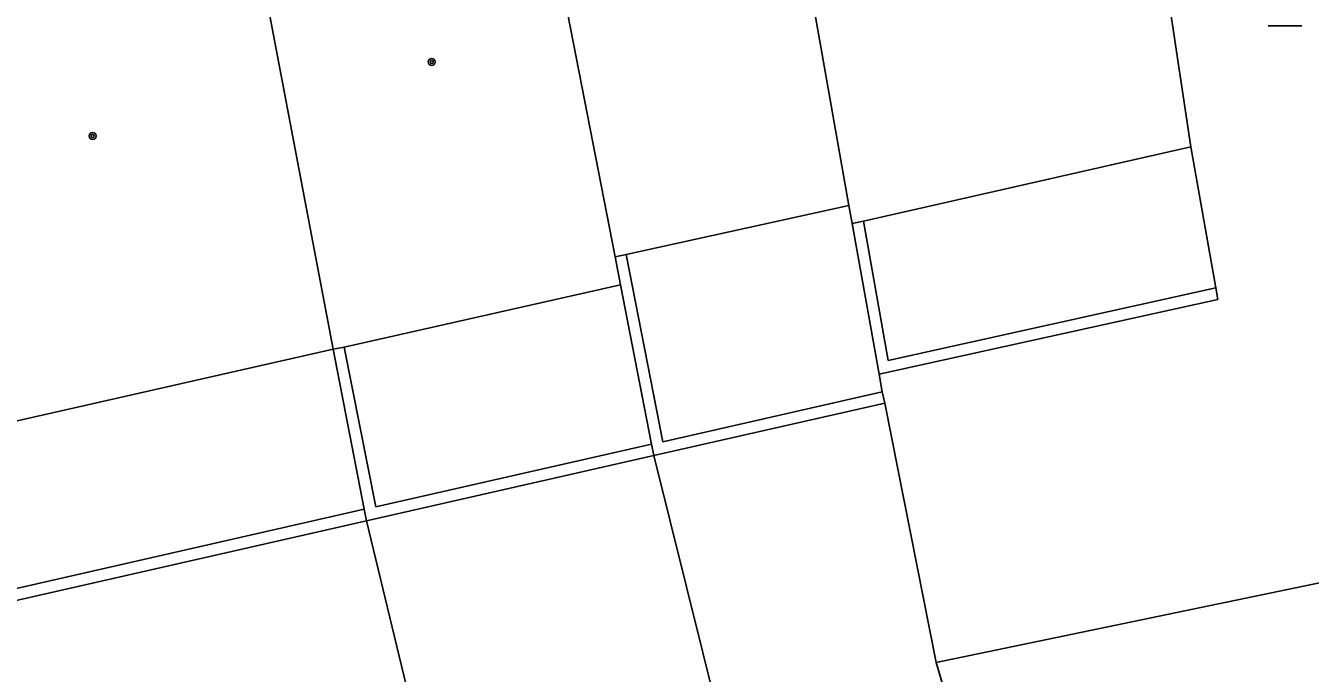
# Model space of a CAD drawing. Extents: x -596229 to -595156, y -1161237 to -1159376.
# Drawn here: x -595687.89 to -595654.4, y -1161008.44 to -1160991.56 of the extents above; entities that cross this region are included whole.
import ezdxf

# ---------------------------------------------------------------- set-up
doc = ezdxf.new("R2010")
doc.units = 0
for name, color, linetype in [('DOP - kresba z DSPS bez souradnic', 7, 'Continuous'), ('DOP - rozhrani ploch obecne', 7, 'Continuous'), ('Level 36', 7, 'Continuous'), ('Level 39', 7, 'Continuous'), ('TM - budovy zdene_ betonove - VP', 7, 'Continuous')]:
    doc.layers.add(name, color=color, linetype=linetype)

msp = doc.modelspace()

# ---------------------------------------------------------------- linework, layer by layer
at = {"layer": 'DOP - kresba z DSPS bez souradnic'}
for points in [[(-595666.05, -1160996.66), (-595665.4, -1161000.29)], [(-595672.23, -1160997.53), (-595671.28, -1161002.41)], [(-595665.4, -1161000.29), (-595656.86, -1160998.4)], [(-595678.76, -1161004.11), (-595679.58, -1160999.94)], [(-595671.28, -1161002.41), (-595665.56, -1161001.11)], [(-595671.57, -1161002.47), (-595678.76, -1161004.11)], [(-595688.9, -1161006.41), (-595679.06, -1161004.17)]]:
    msp.add_lwpolyline(points, dxfattribs=at)
at = {"layer": 'DOP - rozhrani ploch obecne'}
for points in [[(-595656.86, -1160998.4), (-595657.51, -1160994.72)], [(-595665.64, -1161000.65), (-595666.34, -1160996.72)], [(-595671.57, -1161002.47), (-595672.38, -1160998.32)], [(-595656.81, -1160998.7), (-595656.86, -1160998.4)], [(-595665.64, -1161000.65), (-595656.81, -1160998.7)], [(-595679.87, -1161000), (-595679.06, -1161004.17)], [(-595665.56, -1161001.11), (-595665.64, -1161000.65)], [(-595665.49, -1161001.4), (-595665.56, -1161001.11)], [(-595671.51, -1161002.77), (-595665.49, -1161001.4)], [(-595664.15, -1161008.16), (-595665.49, -1161001.4)], [(-595671.51, -1161002.77), (-595671.57, -1161002.47)], [(-595679, -1161004.47), (-595671.51, -1161002.77)], [(-595667.27, -1161019.81), (-595671.51, -1161002.77)], [(-595679.06, -1161004.17), (-595679, -1161004.47)], [(-595679, -1161004.47), (-595689.13, -1161006.77)], [(-595679, -1161004.47), (-595674.92, -1161021.39)], [(-595652.57, -1161005.76), (-595664.15, -1161008.16)], [(-595664.15, -1161008.16), (-595661.24, -1161018.06)]]:
    msp.add_lwpolyline(points, dxfattribs=at)
at = {"layer": 'Level 36'}
msp.add_line((-595655.5, -1160991.565), (-595654.625, -1160991.565), dxfattribs=at)
at = {"layer": 'Level 39'}
for centre, radius in [((-595677.3, -1160992.51), 0.09), ((-595677.3, -1160992.51), 0.0398), ((-595686.14, -1160994.44), 0.09), ((-595686.14, -1160994.44), 0.0398)]:
    msp.add_circle(centre, radius, dxfattribs=at)
at = {"layer": 'TM - budovy zdene_ betonove - VP'}
for points in [[(-595666.43, -1160996.25), (-595668.45, -1160984.78)], [(-595672.52, -1160997.59), (-595674.77, -1160986.06)], [(-595682.22, -1160987.64), (-595679.87, -1161000)], [(-595657.51, -1160994.72), (-595658.1, -1160990.84), (-595658.57, -1160987.72)], [(-595657.51, -1160994.72), (-595666.05, -1160996.66)], [(-595666.43, -1160996.25), (-595672.23, -1160997.53)], [(-595666.34, -1160996.72), (-595666.43, -1160996.25)], [(-595666.05, -1160996.66), (-595666.34, -1160996.72)], [(-595672.23, -1160997.53), (-595672.52, -1160997.59)], [(-595672.38, -1160998.32), (-595672.52, -1160997.59)], [(-595672.38, -1160998.32), (-595679.58, -1160999.94)], [(-595679.58, -1160999.94), (-595679.87, -1161000)], [(-595679.87, -1161000), (-595689.72, -1161002.23)]]:
    msp.add_lwpolyline(points, dxfattribs=at)

doc.saveas('drawing.dxf')
